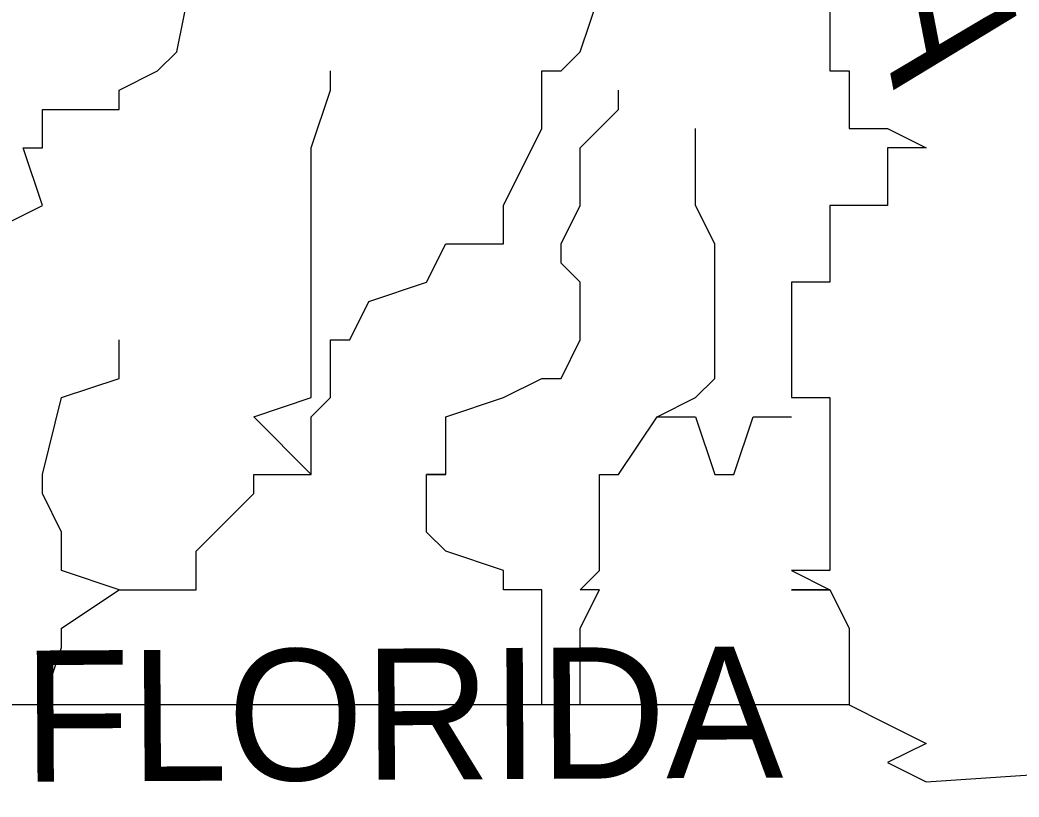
# Model space of a CAD drawing. Extents: x 1797809 to 2198143, y 249608 to 1237864.
# Drawn here: x 2196414.758 to 2196417.491, y 1237125.833 to 1237127.959 of the extents above; entities that cross this region are included whole.
import ezdxf

# ---------------------------------------------------------------- set-up
doc = ezdxf.new("R2010")
doc.units = 0
doc.layers.add('GSBWFILL', color=7, linetype='Continuous')

msp = doc.modelspace()

# ---------------------------------------------------------------- linework, layer by layer
at = {"layer": 'GSBWFILL'}
for points in [[(2196415.5551, 1237126.7156), (2196415.5551, 1237126.7156), (2196415.5551, 1237126.8732), (2196415.6077, 1237126.9258), (2196415.6077, 1237126.9783), (2196415.6077, 1237127.0834), (2196415.6602, 1237127.0834), (2196415.7128, 1237127.1885), (2196415.8704, 1237127.2411), (2196415.923, 1237127.3462), (2196416.0806, 1237127.3462), (2196416.0806, 1237127.4513), (2196416.1857, 1237127.6615), (2196416.1857, 1237127.7666), (2196416.1857, 1237127.7666), (2196416.1857, 1237127.8192), (2196416.2383, 1237127.8192), (2196416.2908, 1237127.8717), (2196416.3434, 1237128.0294), (2196416.5011, 1237128.1345), (2196416.6062, 1237128.187), (2196416.6062, 1237128.2396), (2196416.6062, 1237128.2921), (2196416.5011, 1237128.2921)], [(2196415.5551, 1237126.7156), (2196415.5551, 1237126.7156), (2196415.5551, 1237126.8732), (2196415.6077, 1237126.9258), (2196415.6077, 1237126.9783), (2196415.6077, 1237127.0834), (2196415.6602, 1237127.0834), (2196415.7128, 1237127.1885), (2196415.8704, 1237127.2411), (2196415.923, 1237127.3462), (2196416.0806, 1237127.3462), (2196416.0806, 1237127.4513), (2196416.1857, 1237127.6615), (2196416.1857, 1237127.7666), (2196416.1857, 1237127.7666), (2196416.1857, 1237127.8192), (2196416.2383, 1237127.8192), (2196416.2908, 1237127.8717), (2196416.3434, 1237128.0294), (2196416.5011, 1237128.1345), (2196416.6062, 1237128.187), (2196416.6062, 1237128.2396), (2196416.6062, 1237128.2921), (2196416.5011, 1237128.2921)], [(2196415.5551, 1237126.7156), (2196415.5551, 1237126.7156), (2196415.5551, 1237126.8732), (2196415.6077, 1237126.9258), (2196415.6077, 1237126.9783), (2196415.6077, 1237127.0834), (2196415.6602, 1237127.0834), (2196415.7128, 1237127.1885), (2196415.8704, 1237127.2411), (2196415.923, 1237127.3462), (2196416.0806, 1237127.3462), (2196416.0806, 1237127.4513), (2196416.1857, 1237127.6615), (2196416.1857, 1237127.7666), (2196416.1857, 1237127.7666), (2196416.1857, 1237127.8192), (2196416.2383, 1237127.8192), (2196416.2908, 1237127.8717), (2196416.3434, 1237128.0294), (2196416.5011, 1237128.1345), (2196416.6062, 1237128.187), (2196416.6062, 1237128.2396), (2196416.6062, 1237128.2921), (2196416.5011, 1237128.2921)], [(2196414.7143, 1237127.3987), (2196414.8194, 1237127.4513), (2196414.7668, 1237127.609), (2196414.8194, 1237127.609), (2196414.8194, 1237127.7141), (2196415.0296, 1237127.7141), (2196415.0296, 1237127.7666), (2196415.0296, 1237127.7666), (2196415.1347, 1237127.8192), (2196415.1872, 1237127.8717), (2196415.2398, 1237128.1345)], [(2196414.7143, 1237127.3987), (2196414.8194, 1237127.4513), (2196414.7668, 1237127.609), (2196414.8194, 1237127.609), (2196414.8194, 1237127.7141), (2196415.0296, 1237127.7141), (2196415.0296, 1237127.7666), (2196415.0296, 1237127.7666), (2196415.1347, 1237127.8192), (2196415.1872, 1237127.8717), (2196415.2398, 1237128.1345)], [(2196414.7143, 1237127.3987), (2196414.8194, 1237127.4513), (2196414.7668, 1237127.609), (2196414.8194, 1237127.609), (2196414.8194, 1237127.7141), (2196415.0296, 1237127.7141), (2196415.0296, 1237127.7666), (2196415.0296, 1237127.7666), (2196415.1347, 1237127.8192), (2196415.1872, 1237127.8717), (2196415.2398, 1237128.1345)], [(2196416.974, 1237128.0294), (2196416.974, 1237127.8717), (2196416.974, 1237127.8192), (2196417.0266, 1237127.8192), (2196417.0266, 1237127.7666), (2196417.0266, 1237127.7666), (2196417.0266, 1237127.7141), (2196417.0266, 1237127.6615), (2196417.1317, 1237127.6615), (2196417.2368, 1237127.609), (2196417.1317, 1237127.609), (2196417.1317, 1237127.4513), (2196417.1317, 1237127.4513), (2196417.0266, 1237127.4513), (2196417.0266, 1237127.4513), (2196417.0266, 1237127.4513), (2196417.0266, 1237127.4513), (2196416.974, 1237127.4513), (2196416.974, 1237127.4513), (2196416.974, 1237127.4513), (2196416.974, 1237127.3987), (2196416.974, 1237127.3462), (2196416.974, 1237127.3462), (2196416.974, 1237127.3462), (2196416.974, 1237127.3462), (2196416.974, 1237127.3462), (2196416.974, 1237127.2936), (2196416.974, 1237127.2936), (2196416.974, 1237127.2936), (2196416.974, 1237127.2411), (2196416.974, 1237127.2411), (2196416.8689, 1237127.2411), (2196416.8689, 1237127.2411), (2196416.8689, 1237127.2411), (2196416.8689, 1237127.1885), (2196416.8689, 1237127.1885), (2196416.8689, 1237127.0834), (2196416.8689, 1237127.0834), (2196416.8689, 1237127.0834), (2196416.8689, 1237127.0834), (2196416.8689, 1237127.0834), (2196416.8689, 1237127.0834), (2196416.8689, 1237127.0834), (2196416.8689, 1237126.9783), (2196416.8689, 1237126.9783), (2196416.8689, 1237126.9783), (2196416.8689, 1237126.9783), (2196416.8689, 1237126.9783), (2196416.8689, 1237126.9783), (2196416.8689, 1237126.9258), (2196416.974, 1237126.9258), (2196416.974, 1237126.8732), (2196416.974, 1237126.8732), (2196416.974, 1237126.8732), (2196416.974, 1237126.7156), (2196416.974, 1237126.7156), (2196416.974, 1237126.7156), (2196416.974, 1237126.7156), (2196416.974, 1237126.7156), (2196416.974, 1237126.7156), (2196416.974, 1237126.663), (2196416.974, 1237126.5579), (2196416.974, 1237126.5579), (2196416.974, 1237126.5579), (2196416.974, 1237126.5053), (2196416.974, 1237126.5053), (2196416.974, 1237126.4528), (2196416.974, 1237126.4528), (2196416.8689, 1237126.4528), (2196416.8689, 1237126.4528), (2196416.8689, 1237126.4528), (2196416.8689, 1237126.4528), (2196416.974, 1237126.4002), (2196416.974, 1237126.4002), (2196416.8689, 1237126.4002), (2196416.974, 1237126.4002), (2196416.974, 1237126.4002), (2196416.974, 1237126.4002), (2196417.0266, 1237126.2951), (2196417.0266, 1237126.2951), (2196417.0266, 1237126.2426), (2196417.0266, 1237126.2426), (2196417.0266, 1237126.0849), (2196414.3464, 1237126.0849)], [(2196416.974, 1237128.0294), (2196416.974, 1237127.8717), (2196416.974, 1237127.8192), (2196417.0266, 1237127.8192), (2196417.0266, 1237127.7666), (2196417.0266, 1237127.7666), (2196417.0266, 1237127.7141), (2196417.0266, 1237127.6615), (2196417.1317, 1237127.6615), (2196417.2368, 1237127.609), (2196417.1317, 1237127.609), (2196417.1317, 1237127.4513), (2196417.1317, 1237127.4513), (2196417.0266, 1237127.4513), (2196417.0266, 1237127.4513), (2196417.0266, 1237127.4513), (2196417.0266, 1237127.4513), (2196416.974, 1237127.4513), (2196416.974, 1237127.4513), (2196416.974, 1237127.4513), (2196416.974, 1237127.3987), (2196416.974, 1237127.3462), (2196416.974, 1237127.3462), (2196416.974, 1237127.3462), (2196416.974, 1237127.3462), (2196416.974, 1237127.3462), (2196416.974, 1237127.2936), (2196416.974, 1237127.2936), (2196416.974, 1237127.2936), (2196416.974, 1237127.2411), (2196416.974, 1237127.2411), (2196416.8689, 1237127.2411), (2196416.8689, 1237127.2411), (2196416.8689, 1237127.2411), (2196416.8689, 1237127.1885), (2196416.8689, 1237127.1885), (2196416.8689, 1237127.0834), (2196416.8689, 1237127.0834), (2196416.8689, 1237127.0834), (2196416.8689, 1237127.0834), (2196416.8689, 1237127.0834), (2196416.8689, 1237127.0834), (2196416.8689, 1237127.0834), (2196416.8689, 1237126.9783), (2196416.8689, 1237126.9783), (2196416.8689, 1237126.9783), (2196416.8689, 1237126.9783), (2196416.8689, 1237126.9783), (2196416.8689, 1237126.9783), (2196416.8689, 1237126.9258), (2196416.974, 1237126.9258), (2196416.974, 1237126.8732), (2196416.974, 1237126.8732), (2196416.974, 1237126.8732), (2196416.974, 1237126.7156), (2196416.974, 1237126.7156), (2196416.974, 1237126.7156), (2196416.974, 1237126.7156), (2196416.974, 1237126.7156), (2196416.974, 1237126.7156), (2196416.974, 1237126.663), (2196416.974, 1237126.5579), (2196416.974, 1237126.5579), (2196416.974, 1237126.5579), (2196416.974, 1237126.5053), (2196416.974, 1237126.5053), (2196416.974, 1237126.4528), (2196416.974, 1237126.4528), (2196416.8689, 1237126.4528), (2196416.8689, 1237126.4528), (2196416.8689, 1237126.4528), (2196416.8689, 1237126.4528), (2196416.974, 1237126.4002), (2196416.974, 1237126.4002), (2196416.8689, 1237126.4002), (2196416.974, 1237126.4002), (2196416.974, 1237126.4002), (2196416.974, 1237126.4002), (2196417.0266, 1237126.2951), (2196417.0266, 1237126.2951), (2196417.0266, 1237126.2426), (2196417.0266, 1237126.2426), (2196417.0266, 1237126.0849), (2196414.3464, 1237126.0849)], [(2196416.974, 1237128.0294), (2196416.974, 1237127.8717), (2196416.974, 1237127.8192), (2196417.0266, 1237127.8192), (2196417.0266, 1237127.7666), (2196417.0266, 1237127.7666), (2196417.0266, 1237127.7141), (2196417.0266, 1237127.6615), (2196417.1317, 1237127.6615), (2196417.2368, 1237127.609), (2196417.1317, 1237127.609), (2196417.1317, 1237127.4513), (2196417.1317, 1237127.4513), (2196417.0266, 1237127.4513), (2196417.0266, 1237127.4513), (2196417.0266, 1237127.4513), (2196417.0266, 1237127.4513), (2196416.974, 1237127.4513), (2196416.974, 1237127.4513), (2196416.974, 1237127.4513), (2196416.974, 1237127.3987), (2196416.974, 1237127.3462), (2196416.974, 1237127.3462), (2196416.974, 1237127.3462), (2196416.974, 1237127.3462), (2196416.974, 1237127.3462), (2196416.974, 1237127.2936), (2196416.974, 1237127.2936), (2196416.974, 1237127.2936), (2196416.974, 1237127.2411), (2196416.974, 1237127.2411), (2196416.8689, 1237127.2411), (2196416.8689, 1237127.2411), (2196416.8689, 1237127.2411), (2196416.8689, 1237127.1885), (2196416.8689, 1237127.1885), (2196416.8689, 1237127.0834), (2196416.8689, 1237127.0834), (2196416.8689, 1237127.0834), (2196416.8689, 1237127.0834), (2196416.8689, 1237127.0834), (2196416.8689, 1237127.0834), (2196416.8689, 1237127.0834), (2196416.8689, 1237126.9783), (2196416.8689, 1237126.9783), (2196416.8689, 1237126.9783), (2196416.8689, 1237126.9783), (2196416.8689, 1237126.9783), (2196416.8689, 1237126.9783), (2196416.8689, 1237126.9258), (2196416.974, 1237126.9258), (2196416.974, 1237126.8732), (2196416.974, 1237126.8732), (2196416.974, 1237126.8732), (2196416.974, 1237126.7156), (2196416.974, 1237126.7156), (2196416.974, 1237126.7156), (2196416.974, 1237126.7156), (2196416.974, 1237126.7156), (2196416.974, 1237126.7156), (2196416.974, 1237126.663), (2196416.974, 1237126.5579), (2196416.974, 1237126.5579), (2196416.974, 1237126.5579), (2196416.974, 1237126.5053), (2196416.974, 1237126.5053), (2196416.974, 1237126.4528), (2196416.974, 1237126.4528), (2196416.8689, 1237126.4528), (2196416.8689, 1237126.4528), (2196416.8689, 1237126.4528), (2196416.8689, 1237126.4528), (2196416.974, 1237126.4002), (2196416.974, 1237126.4002), (2196416.8689, 1237126.4002), (2196416.974, 1237126.4002), (2196416.974, 1237126.4002), (2196416.974, 1237126.4002), (2196417.0266, 1237126.2951), (2196417.0266, 1237126.2951), (2196417.0266, 1237126.2426), (2196417.0266, 1237126.2426), (2196417.0266, 1237126.0849), (2196414.3464, 1237126.0849)], [(2196415.0296, 1237126.4002), (2196415.0296, 1237126.4002), (2196415.1347, 1237126.4002), (2196415.1872, 1237126.4002), (2196415.2398, 1237126.4002), (2196415.2398, 1237126.4528), (2196415.2398, 1237126.5053), (2196415.2923, 1237126.5579), (2196415.3974, 1237126.663), (2196415.3974, 1237126.7156), (2196415.5551, 1237126.7156), (2196415.5551, 1237126.7156), (2196415.3974, 1237126.8732), (2196415.5551, 1237126.9258), (2196415.5551, 1237126.9783), (2196415.5551, 1237127.0834), (2196415.5551, 1237127.1885), (2196415.5551, 1237127.2411), (2196415.5551, 1237127.3462), (2196415.5551, 1237127.3462), (2196415.5551, 1237127.4513), (2196415.5551, 1237127.609), (2196415.6077, 1237127.7666), (2196415.6077, 1237127.7666), (2196415.6077, 1237127.8192)], [(2196415.0296, 1237126.4002), (2196415.0296, 1237126.4002), (2196415.1347, 1237126.4002), (2196415.1872, 1237126.4002), (2196415.2398, 1237126.4002), (2196415.2398, 1237126.4528), (2196415.2398, 1237126.5053), (2196415.2923, 1237126.5579), (2196415.3974, 1237126.663), (2196415.3974, 1237126.7156), (2196415.5551, 1237126.7156), (2196415.5551, 1237126.7156), (2196415.3974, 1237126.8732), (2196415.5551, 1237126.9258), (2196415.5551, 1237126.9783), (2196415.5551, 1237127.0834), (2196415.5551, 1237127.1885), (2196415.5551, 1237127.2411), (2196415.5551, 1237127.3462), (2196415.5551, 1237127.3462), (2196415.5551, 1237127.4513), (2196415.5551, 1237127.609), (2196415.6077, 1237127.7666), (2196415.6077, 1237127.7666), (2196415.6077, 1237127.8192)], [(2196415.0296, 1237126.4002), (2196415.0296, 1237126.4002), (2196415.1347, 1237126.4002), (2196415.1872, 1237126.4002), (2196415.2398, 1237126.4002), (2196415.2398, 1237126.4528), (2196415.2398, 1237126.5053), (2196415.2923, 1237126.5579), (2196415.3974, 1237126.663), (2196415.3974, 1237126.7156), (2196415.5551, 1237126.7156), (2196415.5551, 1237126.7156), (2196415.3974, 1237126.8732), (2196415.5551, 1237126.9258), (2196415.5551, 1237126.9783), (2196415.5551, 1237127.0834), (2196415.5551, 1237127.1885), (2196415.5551, 1237127.2411), (2196415.5551, 1237127.3462), (2196415.5551, 1237127.3462), (2196415.5551, 1237127.4513), (2196415.5551, 1237127.609), (2196415.6077, 1237127.7666), (2196415.6077, 1237127.7666), (2196415.6077, 1237127.8192)], [(2196416.1857, 1237126.0849), (2196416.1857, 1237126.2426), (2196416.1857, 1237126.2951), (2196416.1857, 1237126.4002), (2196416.1857, 1237126.4002), (2196416.0806, 1237126.4002), (2196416.0806, 1237126.4528), (2196415.923, 1237126.5053), (2196415.8704, 1237126.5579), (2196415.8704, 1237126.663), (2196415.8704, 1237126.7156), (2196415.923, 1237126.7156), (2196415.8704, 1237126.7156), (2196415.923, 1237126.7156), (2196415.923, 1237126.8732), (2196416.0806, 1237126.9258), (2196416.1857, 1237126.9783), (2196416.1857, 1237126.9783), (2196416.2383, 1237126.9783), (2196416.2908, 1237127.0834), (2196416.2908, 1237127.0834), (2196416.2908, 1237127.1885), (2196416.2908, 1237127.2411), (2196416.2908, 1237127.2411), (2196416.2383, 1237127.2936), (2196416.2383, 1237127.3462), (2196416.2908, 1237127.4513), (2196416.2908, 1237127.609), (2196416.3434, 1237127.6615), (2196416.3959, 1237127.7141), (2196416.3959, 1237127.7666)], [(2196416.1857, 1237126.0849), (2196416.1857, 1237126.2426), (2196416.1857, 1237126.2951), (2196416.1857, 1237126.4002), (2196416.1857, 1237126.4002), (2196416.0806, 1237126.4002), (2196416.0806, 1237126.4528), (2196415.923, 1237126.5053), (2196415.8704, 1237126.5579), (2196415.8704, 1237126.663), (2196415.8704, 1237126.7156), (2196415.923, 1237126.7156), (2196415.8704, 1237126.7156), (2196415.923, 1237126.7156), (2196415.923, 1237126.8732), (2196416.0806, 1237126.9258), (2196416.1857, 1237126.9783), (2196416.1857, 1237126.9783), (2196416.2383, 1237126.9783), (2196416.2908, 1237127.0834), (2196416.2908, 1237127.0834), (2196416.2908, 1237127.1885), (2196416.2908, 1237127.2411), (2196416.2908, 1237127.2411), (2196416.2383, 1237127.2936), (2196416.2383, 1237127.3462), (2196416.2908, 1237127.4513), (2196416.2908, 1237127.609), (2196416.3434, 1237127.6615), (2196416.3959, 1237127.7141), (2196416.3959, 1237127.7666)], [(2196416.1857, 1237126.0849), (2196416.1857, 1237126.2426), (2196416.1857, 1237126.2951), (2196416.1857, 1237126.4002), (2196416.1857, 1237126.4002), (2196416.0806, 1237126.4002), (2196416.0806, 1237126.4528), (2196415.923, 1237126.5053), (2196415.8704, 1237126.5579), (2196415.8704, 1237126.663), (2196415.8704, 1237126.7156), (2196415.923, 1237126.7156), (2196415.8704, 1237126.7156), (2196415.923, 1237126.7156), (2196415.923, 1237126.8732), (2196416.0806, 1237126.9258), (2196416.1857, 1237126.9783), (2196416.1857, 1237126.9783), (2196416.2383, 1237126.9783), (2196416.2908, 1237127.0834), (2196416.2908, 1237127.0834), (2196416.2908, 1237127.1885), (2196416.2908, 1237127.2411), (2196416.2908, 1237127.2411), (2196416.2383, 1237127.2936), (2196416.2383, 1237127.3462), (2196416.2908, 1237127.4513), (2196416.2908, 1237127.609), (2196416.3434, 1237127.6615), (2196416.3959, 1237127.7141), (2196416.3959, 1237127.7666)], [(2196416.5011, 1237126.8732), (2196416.5011, 1237126.8732), (2196416.6062, 1237126.9258), (2196416.6587, 1237126.9783), (2196416.6587, 1237126.9783), (2196416.6587, 1237127.0834), (2196416.6587, 1237127.1885), (2196416.6587, 1237127.2411), (2196416.6587, 1237127.2936), (2196416.6587, 1237127.3462), (2196416.6062, 1237127.4513), (2196416.6062, 1237127.4513), (2196416.6062, 1237127.6615)], [(2196416.5011, 1237126.8732), (2196416.5011, 1237126.8732), (2196416.6062, 1237126.9258), (2196416.6587, 1237126.9783), (2196416.6587, 1237126.9783), (2196416.6587, 1237127.0834), (2196416.6587, 1237127.1885), (2196416.6587, 1237127.2411), (2196416.6587, 1237127.2936), (2196416.6587, 1237127.3462), (2196416.6062, 1237127.4513), (2196416.6062, 1237127.4513), (2196416.6062, 1237127.6615)], [(2196416.5011, 1237126.8732), (2196416.5011, 1237126.8732), (2196416.6062, 1237126.9258), (2196416.6587, 1237126.9783), (2196416.6587, 1237126.9783), (2196416.6587, 1237127.0834), (2196416.6587, 1237127.1885), (2196416.6587, 1237127.2411), (2196416.6587, 1237127.2936), (2196416.6587, 1237127.3462), (2196416.6062, 1237127.4513), (2196416.6062, 1237127.4513), (2196416.6062, 1237127.6615)], [(2196414.8194, 1237126.0849), (2196414.8719, 1237126.2426), (2196414.8719, 1237126.2951), (2196415.0296, 1237126.4002), (2196415.0296, 1237126.4002), (2196415.0296, 1237126.4002), (2196414.8719, 1237126.4528), (2196414.8719, 1237126.5053), (2196414.8719, 1237126.5579), (2196414.8194, 1237126.663), (2196414.8194, 1237126.7156), (2196414.8194, 1237126.7156), (2196414.8719, 1237126.9258), (2196415.0296, 1237126.9783), (2196415.0296, 1237127.0834)], [(2196414.8194, 1237126.0849), (2196414.8719, 1237126.2426), (2196414.8719, 1237126.2951), (2196415.0296, 1237126.4002), (2196415.0296, 1237126.4002), (2196415.0296, 1237126.4002), (2196414.8719, 1237126.4528), (2196414.8719, 1237126.5053), (2196414.8719, 1237126.5579), (2196414.8194, 1237126.663), (2196414.8194, 1237126.7156), (2196414.8194, 1237126.7156), (2196414.8719, 1237126.9258), (2196415.0296, 1237126.9783), (2196415.0296, 1237127.0834)], [(2196414.8194, 1237126.0849), (2196414.8719, 1237126.2426), (2196414.8719, 1237126.2951), (2196415.0296, 1237126.4002), (2196415.0296, 1237126.4002), (2196415.0296, 1237126.4002), (2196414.8719, 1237126.4528), (2196414.8719, 1237126.5053), (2196414.8719, 1237126.5579), (2196414.8194, 1237126.663), (2196414.8194, 1237126.7156), (2196414.8194, 1237126.7156), (2196414.8719, 1237126.9258), (2196415.0296, 1237126.9783), (2196415.0296, 1237127.0834)], [(2196416.2908, 1237126.0849), (2196416.2908, 1237126.2426), (2196416.2908, 1237126.2426), (2196416.2908, 1237126.2951), (2196416.3434, 1237126.4002), (2196416.2908, 1237126.4002), (2196416.3434, 1237126.4528), (2196416.3434, 1237126.5053), (2196416.3434, 1237126.5579), (2196416.3434, 1237126.5579), (2196416.3434, 1237126.663), (2196416.3434, 1237126.7156), (2196416.3959, 1237126.7156), (2196416.5011, 1237126.8732), (2196416.6062, 1237126.8732), (2196416.6587, 1237126.7156), (2196416.7113, 1237126.7156), (2196416.7638, 1237126.8732), (2196416.8164, 1237126.8732), (2196416.8689, 1237126.8732)], [(2196416.2908, 1237126.0849), (2196416.2908, 1237126.2426), (2196416.2908, 1237126.2426), (2196416.2908, 1237126.2951), (2196416.3434, 1237126.4002), (2196416.2908, 1237126.4002), (2196416.3434, 1237126.4528), (2196416.3434, 1237126.5053), (2196416.3434, 1237126.5579), (2196416.3434, 1237126.5579), (2196416.3434, 1237126.663), (2196416.3434, 1237126.7156), (2196416.3959, 1237126.7156), (2196416.5011, 1237126.8732), (2196416.6062, 1237126.8732), (2196416.6587, 1237126.7156), (2196416.7113, 1237126.7156), (2196416.7638, 1237126.8732), (2196416.8164, 1237126.8732), (2196416.8689, 1237126.8732)], [(2196416.2908, 1237126.0849), (2196416.2908, 1237126.2426), (2196416.2908, 1237126.2426), (2196416.2908, 1237126.2951), (2196416.3434, 1237126.4002), (2196416.2908, 1237126.4002), (2196416.3434, 1237126.4528), (2196416.3434, 1237126.5053), (2196416.3434, 1237126.5579), (2196416.3434, 1237126.5579), (2196416.3434, 1237126.663), (2196416.3434, 1237126.7156), (2196416.3959, 1237126.7156), (2196416.5011, 1237126.8732), (2196416.6062, 1237126.8732), (2196416.6587, 1237126.7156), (2196416.7113, 1237126.7156), (2196416.7638, 1237126.8732), (2196416.8164, 1237126.8732), (2196416.8689, 1237126.8732)], [(2196417.0266, 1237126.0849), (2196417.1317, 1237126.0324), (2196417.1317, 1237126.0324), (2196417.2368, 1237125.9798), (2196417.1317, 1237125.9273), (2196417.2368, 1237125.8747), (2196418.0251, 1237125.9273)], [(2196417.0266, 1237126.0849), (2196417.1317, 1237126.0324), (2196417.1317, 1237126.0324), (2196417.2368, 1237125.9798), (2196417.1317, 1237125.9273), (2196417.2368, 1237125.8747), (2196418.0251, 1237125.9273)], [(2196417.0266, 1237126.0849), (2196417.1317, 1237126.0324), (2196417.1317, 1237126.0324), (2196417.2368, 1237125.9798), (2196417.1317, 1237125.9273), (2196417.2368, 1237125.8747), (2196418.0251, 1237125.9273)]]:
    msp.add_lwpolyline(points, dxfattribs=at)
for radius in [4.5988, 4.5988, 4.5988, 4.4778, 4.4778, 4.4778, 3.5557, 3.5557, 3.5557, 3.4444, 3.4444, 3.4444]:
    msp.add_circle((2196415.2433, 1237128.0451), radius, dxfattribs=at)

# ---------------------------------------------------------------- texts
for s, height, rotation, p in [('GEORGIA', 0.36892, 280.9296, (2196416.7113, 1237130.0264)), ('GEORGIA', 0.36892, 280.9296, (2196416.7113, 1237130.0264)), ('GEORGIA', 0.36892, 280.9296, (2196416.7113, 1237130.0264)), ('FLORIDA', 0.35883, 0.3238, (2196414.7668, 1237125.8747)), ('FLORIDA', 0.35883, 0.3238, (2196414.7668, 1237125.8747)), ('FLORIDA', 0.35883, 0.3238, (2196414.7668, 1237125.8747))]:
    msp.add_text(s, height=height, rotation=rotation, dxfattribs=at).set_placement(p)

doc.saveas('drawing.dxf')
